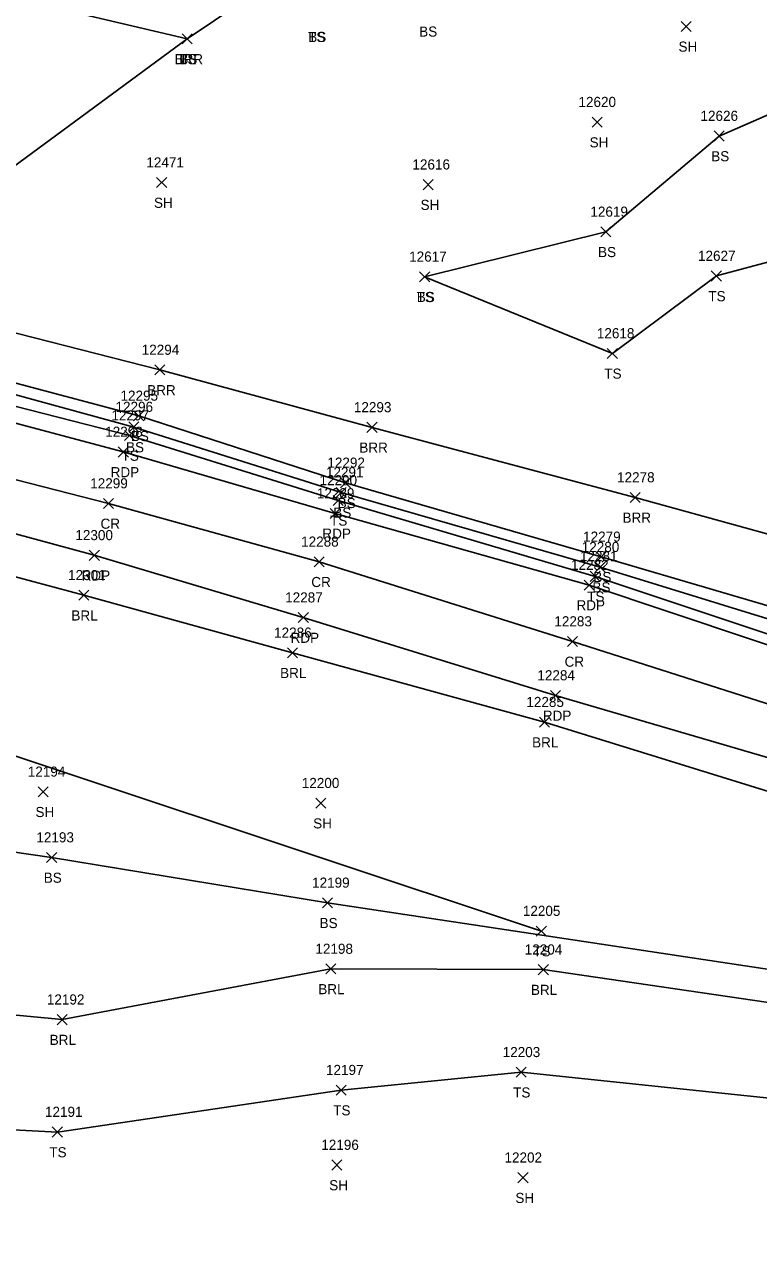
# Model space of a CAD drawing. Extents: x 1482574 to 1485769, y 580696 to 595649.
# Drawn here: x 1483012.7 to 1483158.1, y 583616.2 to 583856.2 of the extents above; entities that cross this region are included whole.
import ezdxf

# ---------------------------------------------------------------- set-up
doc = ezdxf.new("R2010")
doc.units = 0
for name, color, linetype in [('L_A', 7, 'Continuous'), ('L_I', 7, 'Continuous'), ('L_TIC', 7, 'Continuous'), ('LABL', 7, 'Continuous'), ('LELB', 7, 'Continuous'), ('P_A', 7, 'Continuous'), ('P_I', 7, 'Continuous'), ('P_TIC', 7, 'Continuous'), ('PET', 7, 'Continuous'), ('PRC', 7, 'Continuous')]:
    doc.layers.add(name, color=color, linetype=linetype)

msp = doc.modelspace()

# ---------------------------------------------------------------- linework, layer by layer
at = {"layer": 'L_TIC'}
for points in [[(1483142.74, 583854.82), (1483144.74, 583856.82)], [(1483144.74, 583854.82), (1483142.74, 583856.82)], [(1483043.98, 583852.34), (1483045.98, 583854.34)], [(1483045.98, 583852.34), (1483043.98, 583854.34)], [(1483043.98, 583852.34), (1483045.98, 583854.34)], [(1483045.98, 583852.34), (1483043.98, 583854.34)], [(1483043.98, 583852.34), (1483045.98, 583854.34)], [(1483045.98, 583852.34), (1483043.98, 583854.34)], [(1483125.14, 583835.87), (1483127.14, 583837.87)], [(1483127.14, 583835.87), (1483125.14, 583837.87)], [(1483149.26, 583833.12), (1483151.26, 583835.12)], [(1483151.26, 583833.12), (1483149.26, 583835.12)], [(1483038.92, 583823.9), (1483040.92, 583825.9)], [(1483040.92, 583823.9), (1483038.92, 583825.9)], [(1483091.69, 583823.49), (1483093.69, 583825.49)], [(1483093.69, 583823.49), (1483091.69, 583825.49)], [(1483126.85, 583814.15), (1483128.85, 583816.15)], [(1483128.85, 583814.15), (1483126.85, 583816.15)], [(1483090.98, 583805.25), (1483092.98, 583807.25)], [(1483092.98, 583805.25), (1483090.98, 583807.25)], [(1483090.98, 583805.25), (1483092.98, 583807.25)], [(1483092.98, 583805.25), (1483090.98, 583807.25)], [(1483148.72, 583805.41), (1483150.72, 583807.41)], [(1483150.72, 583805.41), (1483148.72, 583807.41)], [(1483128.13, 583790.08), (1483130.13, 583792.08)], [(1483130.13, 583790.08), (1483128.13, 583792.08)], [(1483038.57, 583786.81), (1483040.57, 583788.81)], [(1483040.57, 583786.81), (1483038.57, 583788.81)], [(1483034.38, 583777.72), (1483036.38, 583779.72)], [(1483036.38, 583777.72), (1483034.38, 583779.72)], [(1483033.44, 583775.51), (1483035.44, 583777.51)], [(1483035.44, 583775.51), (1483033.44, 583777.51)], [(1483080.56, 583775.44), (1483082.56, 583777.44)], [(1483082.56, 583775.44), (1483080.56, 583777.44)], [(1483032.58, 583773.82), (1483034.58, 583775.82)], [(1483034.58, 583773.82), (1483032.58, 583775.82)], [(1483075.32, 583764.46), (1483077.32, 583766.46)], [(1483077.32, 583764.46), (1483075.32, 583766.46)], [(1483073.85, 583760.98), (1483075.85, 583762.98)], [(1483075.85, 583760.98), (1483073.85, 583762.98)], [(1483074.46, 583762.56), (1483076.46, 583764.56)], [(1483076.46, 583762.56), (1483074.46, 583764.56)], [(1483132.65, 583761.56), (1483134.65, 583763.56)], [(1483134.65, 583761.56), (1483132.65, 583763.56)], [(1483125.93, 583749.81), (1483127.93, 583751.81)], [(1483127.93, 583749.81), (1483125.93, 583751.81)], [(1483125.74, 583747.77), (1483127.74, 583749.77)], [(1483127.74, 583747.77), (1483125.74, 583749.77)], [(1483124.74, 583745.94), (1483126.74, 583747.94)], [(1483126.74, 583745.94), (1483124.74, 583747.94)], [(1483023.51, 583742.2), (1483025.51, 583744.2)], [(1483025.51, 583742.2), (1483023.51, 583744.2)], [(1483064.82, 583730.81), (1483066.82, 583732.81)], [(1483066.82, 583730.81), (1483064.82, 583732.81)], [(1483114.7, 583717.08), (1483116.7, 583719.08)], [(1483116.7, 583717.08), (1483114.7, 583719.08)], [(1483015.46, 583703.29), (1483017.46, 583705.29)], [(1483017.46, 583703.29), (1483015.46, 583705.29)], [(1483070.42, 583701.04), (1483072.42, 583703.04)], [(1483072.42, 583701.04), (1483070.42, 583703.04)], [(1483017.15, 583690.28), (1483019.15, 583692.28)], [(1483019.15, 583690.28), (1483017.15, 583692.28)], [(1483071.73, 583681.31), (1483073.73, 583683.31)], [(1483073.73, 583681.31), (1483071.73, 583683.31)], [(1483114.08, 583675.72), (1483116.08, 583677.72)], [(1483116.08, 583675.72), (1483114.08, 583677.72)], [(1483072.39, 583668.22), (1483074.39, 583670.22)], [(1483074.39, 583668.22), (1483072.39, 583670.22)], [(1483114.46, 583668.08), (1483116.46, 583670.08)], [(1483116.46, 583668.08), (1483114.46, 583670.08)], [(1483019.23, 583658.18), (1483021.23, 583660.18)], [(1483021.23, 583658.18), (1483019.23, 583660.18)], [(1483110.09, 583647.77), (1483112.09, 583649.77)], [(1483112.09, 583647.77), (1483110.09, 583649.77)], [(1483074.47, 583644.23), (1483076.47, 583646.23)], [(1483076.47, 583644.23), (1483074.47, 583646.23)], [(1483018.29, 583635.93), (1483020.29, 583637.93)], [(1483020.29, 583635.93), (1483018.29, 583637.93)], [(1483073.6, 583629.4), (1483075.6, 583631.4)], [(1483075.6, 583629.4), (1483073.6, 583631.4)], [(1483110.45, 583626.89), (1483112.45, 583628.89)], [(1483112.45, 583626.89), (1483110.45, 583628.89)]]:
    msp.add_lwpolyline(points, dxfattribs=at)
at = {"layer": 'LABL'}
for points in [[(1483269.74, 583669.91), (1483213.11, 583686.57), (1483164.72, 583702.89), (1483115.7, 583718.08), (1483065.82, 583731.81), (1483024.51, 583743.2), (1482972.81, 583757.05), (1482923.19, 583768.42), (1482892, 583774.61), (1482858.04, 583779.9), (1482819.85, 583783.51), (1482772.09, 583800.77), (1482765.01, 583831.21), (1482753.56, 583847.65), (1482763.33, 583886.22)], [(1482942.03, 583859.02), (1482960.57, 583849.32), (1483001.85, 583821.65), (1483044.98, 583853.34), (1483066.43, 583867.8)], [(1483281.58, 583718.46), (1483230.56, 583730.89), (1483175.97, 583750.85), (1483133.65, 583762.56), (1483081.56, 583776.44), (1483039.57, 583787.81), (1482986.28, 583801.43), (1482973.36, 583804.81), (1482967.45, 583806.02), (1482963.27, 583806.62), (1482953.38, 583807.36), (1482934.16, 583810.74), (1482905.27, 583817.4), (1482914.85, 583822.31), (1482919.81, 583833.79), (1482929.27, 583854.03), (1482935.97, 583858.21)], [(1482664.12, 583771.14), (1482685.64, 583782.06), (1482703.04, 583787.37), (1482722.93, 583786.78), (1482753.93, 583756.86), (1482782.61, 583755.26), (1482835.45, 583737.6), (1482873.13, 583729.84), (1482927.87, 583709.52), (1482971.71, 583698.04), (1482977.54, 583663.27), (1483020.23, 583659.18), (1483073.39, 583669.22), (1483115.46, 583669.08), (1483167.66, 583661.48), (1483212.81, 583645.34), (1483250.89, 583617.52), (1483287.81, 583631.79), (1483322.13, 583633.19)]]:
    msp.add_lwpolyline(points, dxfattribs=at)
at = {"layer": 'LELB'}
for points in [[(1483044.98, 583853.34), (1483006.09, 583862.55), (1482962.75, 583917.84), (1482968.12, 583958.64), (1482966.7, 584000.97), (1482969.8, 584041.46)], [(1483091.98, 583806.25), (1483127.85, 583815.15), (1483150.26, 583834.12), (1483185.31, 583849.4), (1483223.22, 583868.91), (1483263.68, 583880.73), (1483282.93, 583893.84)], [(1483278.25, 583700.61), (1483222.65, 583715.44), (1483173.26, 583731.11), (1483125.74, 583746.94), (1483074.85, 583761.98), (1483033.58, 583774.82), (1482979.3, 583788.69), (1482963.98, 583792.46), (1482929.64, 583799.7), (1482897.63, 583804.01), (1482871.21, 583809.01), (1482866.84, 583819.1), (1482887.6, 583819.22), (1482905.27, 583817.4)], [(1483091.98, 583806.25), (1483129.13, 583791.08), (1483149.72, 583806.41), (1483186.78, 583816.37), (1483228.12, 583794.81), (1483276.51, 583774.78), (1483314.77, 583760.37), (1483327.72, 583745.93), (1483364.88, 583740.41)], [(1483278.91, 583702.43), (1483224.2, 583717.52), (1483173.8, 583734.23), (1483126.74, 583748.77), (1483075.46, 583763.56), (1483034.44, 583776.51), (1482978.75, 583791.75), (1482964.88, 583793.88), (1482930.21, 583801.87), (1482897.69, 583805.9), (1482875.35, 583809.21), (1482871.21, 583809.01), (1482863.67, 583810.1)], [(1483279.08, 583704.47), (1483224.28, 583720.68), (1483174.55, 583736.83), (1483126.93, 583750.81), (1483076.32, 583765.46), (1483035.38, 583778.72), (1482978.75, 583793.79), (1482968, 583797.09), (1482962.64, 583797.65), (1482930.96, 583804.6), (1482897.12, 583808.55), (1482875.35, 583809.21)], [(1482722.93, 583786.78), (1482766.91, 583786.2), (1482790.8, 583784.65), (1483115.08, 583676.72)], [(1482693.36, 583744.09), (1482726.2, 583730.25), (1482752.08, 583734.83), (1482783.99, 583736.05), (1482832.7, 583724.8), (1482871.74, 583713.41), (1482927.54, 583691.3), (1482963.28, 583665.68), (1482985.39, 583638.72), (1483019.29, 583636.93), (1483075.47, 583645.23), (1483111.09, 583648.77), (1483168.41, 583642.8), (1483210.26, 583617.48), (1483249.85, 583606.69), (1483286.7, 583605.78), (1483319.69, 583604.62), (1483362.38, 583602.89), (1483387.32, 583607.94), (1483424.01, 583591), (1483458.93, 583593.68), (1483475.33, 583581.68)], [(1482971.71, 583698.04), (1483018.15, 583691.28), (1483072.73, 583682.31), (1483167.24, 583668.03), (1483218.83, 583659.78), (1483254.79, 583647.52), (1483289.67, 583642.8), (1483321.17, 583641.58)]]:
    msp.add_lwpolyline(points, dxfattribs=at)
at = {"layer": 'P_TIC'}
for points in [[(1483031.34, 583770.57), (1483033.34, 583772.57)], [(1483033.34, 583770.57), (1483031.34, 583772.57)], [(1483028.39, 583760.37), (1483030.39, 583762.37)], [(1483030.39, 583760.37), (1483028.39, 583762.37)], [(1483073.25, 583758.4), (1483075.25, 583760.4)], [(1483075.25, 583758.4), (1483073.25, 583760.4)], [(1483025.6, 583750.11), (1483027.6, 583752.11)], [(1483027.6, 583750.11), (1483025.6, 583752.11)], [(1483070.12, 583748.83), (1483072.12, 583750.83)], [(1483072.12, 583748.83), (1483070.12, 583750.83)], [(1483123.54, 583744.22), (1483125.54, 583746.22)], [(1483125.54, 583744.22), (1483123.54, 583746.22)], [(1483066.96, 583737.78), (1483068.96, 583739.78)], [(1483068.96, 583737.78), (1483066.96, 583739.78)], [(1483120.25, 583733.05), (1483122.25, 583735.05)], [(1483122.25, 583733.05), (1483120.25, 583735.05)], [(1483116.88, 583722.36), (1483118.88, 583724.36)], [(1483118.88, 583722.36), (1483116.88, 583724.36)]]:
    msp.add_lwpolyline(points, dxfattribs=at)
at = {"layer": 'PET'}
for points in [[(1483277.85, 583698.8), (1483221.61, 583713.45), (1483172.82, 583729.06), (1483124.54, 583745.22), (1483074.25, 583759.4), (1483032.34, 583771.57), (1482979, 583785.79), (1482928.49, 583796.6), (1482897.36, 583801.62), (1482865.85, 583807.84), (1482824.56, 583814.65), (1482823.64, 583804.86), (1482821.35, 583792.38)], [(1483271.5, 583676.95), (1483214.91, 583693.03), (1483166.39, 583709.15), (1483117.88, 583723.36), (1483067.96, 583738.78), (1483026.6, 583751.11), (1482974.46, 583765.29), (1482925.6, 583776.01), (1482893.68, 583780.49), (1482821.35, 583792.38)]]:
    msp.add_lwpolyline(points, dxfattribs=at)
at = {"layer": 'PRC'}
msp.add_lwpolyline([(1483274.33, 583688.69), (1483218.48, 583703.38), (1483169.12, 583718.71), (1483121.25, 583734.05), (1483071.12, 583749.83), (1483029.39, 583761.37), (1482977.62, 583774.63), (1482926.06, 583787.69), (1482895.08, 583791.94), (1482823.64, 583804.86)], dxfattribs=at)

# ---------------------------------------------------------------- texts
at = {"layer": 'L_A'}
for s, p in [('TS', (1483068.91, 583852.73)), ('BS', (1483068.94, 583852.73)), ('BS', (1483090.9, 583853.8)), ('SH', (1483142.22, 583850.82)), ('BRR', (1483042.47, 583848.34)), ('TS', (1483043.39, 583848.34)), ('BS', (1483043.42, 583848.34)), ('SH', (1483124.63, 583831.87)), ('BS', (1483148.7, 583829.12)), ('SH', (1483038.41, 583819.9)), ('SH', (1483091.17, 583819.49)), ('BS', (1483126.3, 583810.15)), ('TS', (1483090.39, 583801.25)), ('BS', (1483090.42, 583801.25)), ('TS', (1483148.13, 583801.41)), ('TS', (1483127.54, 583786.08)), ('BRR', (1483037.06, 583782.81)), ('BS', (1483033.82, 583773.72)), ('BS', (1483032.88, 583771.51)), ('BRR', (1483079.05, 583771.44)), ('TS', (1483031.99, 583769.82)), ('BS', (1483073.9, 583758.56)), ('BS', (1483074.76, 583760.46)), ('TS', (1483073.26, 583756.98)), ('BRR', (1483131.14, 583757.56)), ('BS', (1483125.37, 583745.81)), ('TS', (1483124.15, 583741.94)), ('BS', (1483125.19, 583743.77)), ('BRL', (1483022.06, 583738.2)), ('BRL', (1483063.37, 583726.81)), ('BRL', (1483113.25, 583713.08)), ('SH', (1483014.95, 583699.29)), ('SH', (1483069.91, 583697.04)), ('BS', (1483016.59, 583686.28)), ('BS', (1483071.18, 583677.31)), ('TS', (1483113.49, 583671.72)), ('BRL', (1483070.93, 583664.22)), ('BRL', (1483113.01, 583664.08)), ('BRL', (1483017.77, 583654.18)), ('TS', (1483109.5, 583643.77)), ('TS', (1483073.88, 583640.23)), ('TS', (1483017.7, 583631.93)), ('SH', (1483073.09, 583625.4)), ('SH', (1483109.94, 583622.89))]:
    msp.add_text(s, height=2, dxfattribs=at).set_placement(p)
at = {"layer": 'L_I'}
for s, p in [('12620', (1483122.42, 583839.87)), ('12626', (1483146.57, 583837.12)), ('12471', (1483036.9, 583827.9)), ('12616', (1483089.56, 583827.49)), ('12619', (1483124.78, 583818.15)), ('12617', (1483088.91, 583809.25)), ('12617', (1483088.91, 583809.25)), ('12627', (1483146.08, 583809.41)), ('12618', (1483126.06, 583794.08)), ('12294', (1483035.98, 583790.81)), ('12295', (1483031.78, 583781.72)), ('12297', (1483029.99, 583777.82)), ('12296', (1483030.79, 583779.51)), ('12293', (1483077.97, 583779.44)), ('12292', (1483072.72, 583768.46)), ('12291', (1483072.44, 583766.56)), ('12290', (1483071.17, 583764.98)), ('12278', (1483130.06, 583765.56)), ('12279', (1483123.34, 583753.81)), ('12280', (1483123.07, 583751.77)), ('12281', (1483122.71, 583749.94)), ('12301', (1483021.41, 583746.2)), ('12286', (1483062.18, 583734.81)), ('12285', (1483112.11, 583721.08)), ('12194', (1483013.43, 583707.29)), ('12200', (1483067.66, 583705.04)), ('12193', (1483015.13, 583694.28)), ('12199', (1483069.7, 583685.31)), ('12205', (1483111.41, 583679.72)), ('12198', (1483070.36, 583672.22)), ('12204', (1483111.79, 583672.08)), ('12192', (1483017.21, 583662.18)), ('12203', (1483107.42, 583651.77)), ('12197', (1483072.45, 583648.23)), ('12191', (1483016.83, 583639.93)), ('12196', (1483071.52, 583633.4)), ('12202', (1483107.78, 583630.89))]:
    msp.add_text(s, height=2, dxfattribs=at).set_placement(p)
at = {"layer": 'P_A'}
for s, p in [('RDP', (1483029.83, 583766.57)), ('CR', (1483027.83, 583756.37)), ('RDP', (1483071.74, 583754.4)), ('RDP', (1483024.09, 583746.11)), ('CR', (1483069.55, 583744.83)), ('RDP', (1483122.03, 583740.22)), ('RDP', (1483065.45, 583733.78)), ('CR', (1483119.68, 583729.05)), ('RDP', (1483115.37, 583718.36))]:
    msp.add_text(s, height=2, dxfattribs=at).set_placement(p)
at = {"layer": 'P_I'}
for s, p in [('12298', (1483028.75, 583774.57)), ('12299', (1483025.79, 583764.37)), ('12289', (1483070.65, 583762.4)), ('12300', (1483022.85, 583754.11)), ('12288', (1483067.53, 583752.83)), ('12282', (1483120.95, 583748.22)), ('12287', (1483064.37, 583741.78)), ('12283', (1483117.65, 583737.05)), ('12284', (1483114.29, 583726.36))]:
    msp.add_text(s, height=2, dxfattribs=at).set_placement(p)

doc.saveas('drawing.dxf')
